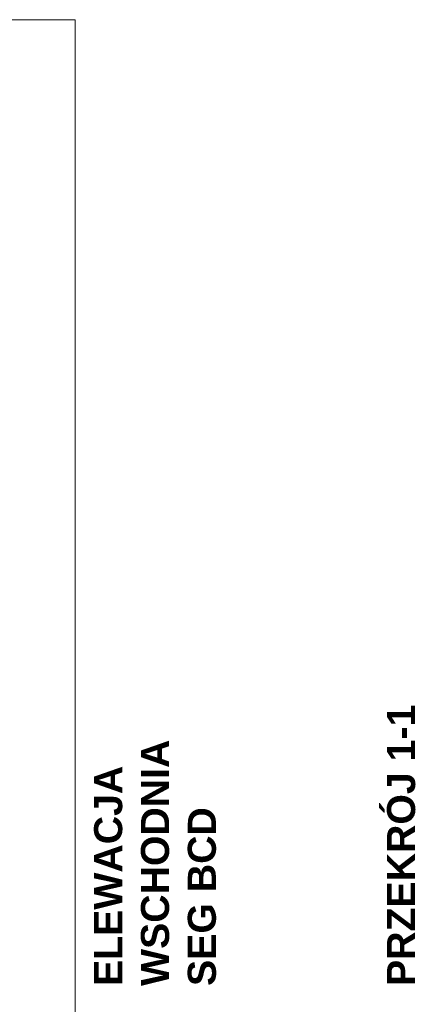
# Model space of a CAD drawing. Header units: millimetres. Extents: x 23192 to 177760, y -399809 to -79279.
# Tile 493 of 656: x 69857 to 70995, y -195928 to -193124. Entities that reach past the tile are written whole.
import ezdxf

# ---------------------------------------------------------------- set-up
doc = ezdxf.new("R2010")
doc.units = ezdxf.units.MM
doc.layers.get('0').update_dxf_attribs({"lineweight": 0})
doc.layers.add('!! 0_ Opis', color=8, linetype='Continuous', lineweight=13)
doc.layers.add('Dimension (ISO)', color=7, linetype='Continuous', lineweight=25)
doc.layers.add('!! 0_ramki', color=66, linetype='Continuous', lineweight=9, plot=False)
doc.styles.add('Note Text (ISO)', font='tahoma.ttf')
doc.styles.add('STYLE10', font='arialbd.ttf')
doc.dimstyles.new('Default (ISO)', dxfattribs={"dimscale": 5, "dimtxt": 5, "dimasz": 5, "dimexe": 3.175, "dimexo": 0, "dimgap": 0.762, "dimtad": 1, "dimdec": 0, "dimrnd": 1e-08, "dimzin": 0, "dimtxsty": 'Note Text (ISO)', "dimcen": 0.09, "dimdle": 10, "dimclrd": 256, "dimclre": 256, "dimclrt": 256, "dimazin": 0, "dimtfac": 0.70104, "dimtmove": 0, "dimatfit": 3, "dimfxl": 1, "dimtolj": 1, "dimtzin": 0, "dimlwd": -1, "dimlwe": -1, "dimarcsym": 0})

# ---------------------------------------------------------------- blocks, each defined once
blk = doc.blocks.new('*D1419')
at = {"layer": 'DEFPOINTS', "color": 0, "transparency": 16777216}
for p in [(-690, 120), (510, 120), (510, 19)]:
    blk.add_point(p, dxfattribs=at)
at = {"layer": 'Dimension (ISO)', "transparency": 16777216}
for p, q in [((-690, 120), (-690, 3)), ((-665, 19), (485, 19)), ((510, 120), (510, 3))]:
    blk.add_line(p, q, dxfattribs=at)
for points in [[(-665, 23), (-665, 15), (-690, 19)], [(485, 23), (485, 15), (510, 19)]]:
    blk.add_solid(points, dxfattribs=at)
at = {"layer": 'Dimension (ISO)', "lineweight": 9, "transparency": 16777216, "insert": (-161, 49), "char_height": 25, "attachment_point": 1, "style": 'Note Text (ISO)'}
blk.add_mtext('\\A1;1200', dxfattribs=at)
blk = doc.blocks.new('A$C11ef928a')
at = {"layer": 'Dimension (ISO)', "lineweight": 9}
dim = blk.add_linear_dim(base=(510.2, 18.8), p1=(-689.8, 120.2), p2=(510.2, 120.2), angle=180, dimstyle='Default (ISO)', override={"dimdec": 0, "dimlfac": 1, "dimtp": 0, "dimtm": 0, "dimtdec": 2, "dimtofl": 0, "dimatfit": 1}, dxfattribs=at)
dim.commit()
dim.dimension.update_dxf_attribs({"geometry": '*D1419', "text_midpoint": (-125.7, 18.8), "dimtype": 128})

msp = doc.modelspace()

# ---------------------------------------------------------------- linework, layer by layer
at = {"layer": '!! 0_ramki'}
msp.add_lwpolyline([(67591.86476, -193123.66723), (70014.64745, -193123.66723), (70014.64745, -200303.40033), (67591.86476, -200303.40033)], close=True, dxfattribs=at)

# ---------------------------------------------------------------- block references
at = {"xscale": -0.1, "yscale": 0.1, "zscale": 0.1, "rotation": 90}
msp.add_blockref('A$C11ef928a', (82225.12684, -195364.3052), dxfattribs=at)

# ---------------------------------------------------------------- texts
at = {"layer": '!! 0_ Opis', "char_height": 80, "attachment_point": 1, "rotation": 90, "style": 'STYLE10'}
for s, insert in [('ELEWACJA WSCHODNIA SEG BCD', (70068.99393, -195875.36)), ('PRZEKRÓJ 1-1', (70902.83623, -195875.36))]:
    msp.add_mtext_dynamic_manual_height_columns(s, width=873.3478581, gutter_width=75, heights=[0], dxfattribs=dict(at, insert=insert))

doc.saveas('drawing.dxf')
